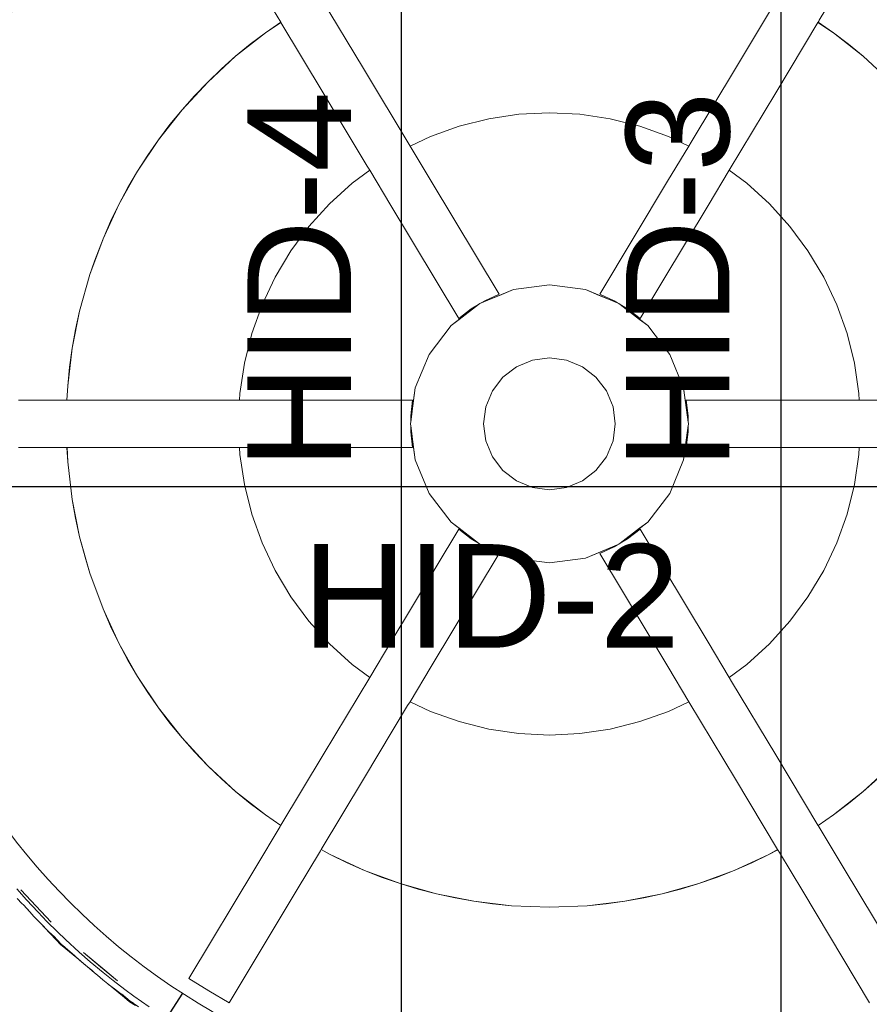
# Model space of a CAD drawing. Header units: millimetres. Extents: x -16331 to -10174, y -4135 to -3584.
# Tile 312 of 456: x -10260.83 to -10259.02, y -3987.74 to -3985.64. Entities that reach past the tile are written whole.
import ezdxf

# ---------------------------------------------------------------- set-up
doc = ezdxf.new("R2010")
doc.units = ezdxf.units.MM
doc.layers.add('AF-Condutos', color=4, linetype='Continuous')
doc.layers.add('Textos', color=7, linetype='Continuous')
for name, color, linetype, lineweight in [('AL-Reservatório cilíndrico', 9, 'Continuous', 18), ('DI-Detalhes', 1, 'Continuous', 30), ('IFC-IfcFlowTerminal-Contorno', 250, 'Continuous', 5)]:
    doc.layers.add(name, color=color, linetype=linetype, lineweight=lineweight)
doc.styles.add('Arial', font='arial.ttf', dxfattribs={"height": 100})

msp = doc.modelspace()

# ---------------------------------------------------------------- linework, layer by layer
at = {"layer": 'AF-Condutos'}
msp.add_line((-10260.4794, -3987.7136), (-10260.7046, -3988.0628), dxfattribs=at)
at = {"layer": 'AL-Reservatório cilíndrico'}
msp.add_circle((-10259.699, -3986.5034), 1.44, dxfattribs=at)
at = {"layer": 'DI-Detalhes'}
for p, q in [((-10260.0137, -3990.8052), (-10260.0137, -3981.5916)), ((-10259.2059, -3990.8052), (-10259.2059, -3981.5916)), ((-10264.1578, -3986.6364), (-10255.4876, -3986.6364))]:
    msp.add_line(p, q, dxfattribs=at)
at = {"layer": 'IFC-IfcFlowTerminal-Contorno', "lineweight": 5}
for p, q in [((-10260.3233, -3985.5615), (-10260.2703, -3985.6496)), ((-10259.1252, -3985.6455), (-10259.0747, -3985.5615)), ((-10260.0944, -3985.7483), (-10260.1843, -3985.5986)), ((-10259.2137, -3985.5986), (-10259.3036, -3985.7483)), ((-10260.2703, -3985.6496), (-10260.3029, -3985.6723)), ((-10260.2703, -3985.6496), (-10260.2699, -3985.6503)), ((-10259.1281, -3985.6503), (-10259.1277, -3985.6496)), ((-10259.0952, -3985.6723), (-10259.1277, -3985.6496)), ((-10259.1277, -3985.6496), (-10259.1276, -3985.6496)), ((-10259.1276, -3985.6496), (-10259.1268, -3985.6482)), ((-10259.1268, -3985.6482), (-10259.1264, -3985.6475)), ((-10259.1264, -3985.6475), (-10259.1252, -3985.6455)), ((-10260.3029, -3985.6723), (-10260.2699, -3985.6503)), ((-10260.2699, -3985.6503), (-10260.1801, -3985.7998)), ((-10259.2179, -3985.7998), (-10259.1281, -3985.6503)), ((-10259.1281, -3985.6503), (-10259.0952, -3985.6723)), ((-10260.3662, -3985.7222), (-10260.3029, -3985.6723)), ((-10260.3029, -3985.6723), (-10260.335, -3985.6966)), ((-10259.063, -3985.6966), (-10259.0952, -3985.6723)), ((-10259.0952, -3985.6723), (-10259.0318, -3985.7222)), ((-10260.335, -3985.6966), (-10260.3662, -3985.7222)), ((-10259.0318, -3985.7222), (-10259.063, -3985.6966)), ((-10260.4254, -3985.777), (-10260.3662, -3985.7222)), ((-10260.3662, -3985.7222), (-10260.3964, -3985.749)), ((-10258.9726, -3985.777), (-10259.0318, -3985.7222)), ((-10260.3964, -3985.749), (-10260.4254, -3985.777)), ((-10259.9954, -3985.913), (-10260.0944, -3985.7483)), ((-10259.3036, -3985.7483), (-10259.3976, -3985.9046)), ((-10260.4802, -3985.8362), (-10260.4254, -3985.777)), ((-10260.4254, -3985.777), (-10260.4534, -3985.8061)), ((-10260.4534, -3985.8061), (-10260.4802, -3985.8362)), ((-10260.1801, -3985.7998), (-10260.0863, -3985.9559)), ((-10259.3169, -3985.9645), (-10259.2179, -3985.7998)), ((-10260.5301, -3985.8996), (-10260.4802, -3985.8362)), ((-10260.4802, -3985.8362), (-10260.5058, -3985.8674)), ((-10260.4802, -3985.8362), (-10260.4802, -3985.8362)), ((-10259.828, -3985.8548), (-10259.891, -3985.8706)), ((-10259.891, -3985.8706), (-10259.828, -3985.8548)), ((-10259.7638, -3985.8453), (-10259.828, -3985.8548)), ((-10259.828, -3985.8548), (-10259.7638, -3985.8453)), ((-10259.699, -3985.8421), (-10259.7638, -3985.8453)), ((-10259.7638, -3985.8453), (-10259.699, -3985.8421)), ((-10259.6342, -3985.8453), (-10259.699, -3985.8421)), ((-10259.699, -3985.8421), (-10259.6342, -3985.8453)), ((-10259.57, -3985.8548), (-10259.6342, -3985.8453)), ((-10259.6342, -3985.8453), (-10259.57, -3985.8548)), ((-10259.507, -3985.8706), (-10259.57, -3985.8548)), ((-10259.57, -3985.8548), (-10259.507, -3985.8706)), ((-10260.5058, -3985.8674), (-10260.5301, -3985.8996)), ((-10259.891, -3985.8706), (-10259.9521, -3985.8925)), ((-10259.9521, -3985.8925), (-10259.891, -3985.8706)), ((-10259.4459, -3985.8925), (-10259.507, -3985.8706)), ((-10259.507, -3985.8706), (-10259.4459, -3985.8925)), ((-10260.575, -3985.9666), (-10260.5301, -3985.8996)), ((-10260.5301, -3985.8996), (-10260.5532, -3985.9327)), ((-10259.9521, -3985.8925), (-10259.9954, -3985.913)), ((-10259.9954, -3985.913), (-10259.9521, -3985.8925)), ((-10259.4026, -3985.913), (-10259.4459, -3985.8925)), ((-10259.4459, -3985.8925), (-10259.4026, -3985.913)), ((-10259.9505, -3985.9878), (-10259.9954, -3985.913)), ((-10259.4026, -3985.913), (-10259.4476, -3985.9878)), ((-10259.3976, -3985.9046), (-10259.4026, -3985.913)), ((-10260.5532, -3985.9327), (-10260.575, -3985.9666)), ((-10260.0863, -3985.9559), (-10260.0811, -3985.9645)), ((-10260.6144, -3986.037), (-10260.575, -3985.9666)), ((-10260.575, -3985.9666), (-10260.5954, -3986.0014)), ((-10260.0811, -3985.9645), (-10260.1185, -3985.9922)), ((-10260.1185, -3985.9922), (-10260.0811, -3985.9645)), ((-10260.0811, -3985.9645), (-10260.0362, -3986.0393)), ((-10259.3618, -3986.0393), (-10259.3169, -3985.9645)), ((-10259.2795, -3985.9922), (-10259.3169, -3985.9645)), ((-10259.3169, -3985.9645), (-10259.2795, -3985.9922)), ((-10260.5954, -3986.0014), (-10260.6144, -3986.037)), ((-10260.1185, -3985.9922), (-10260.1666, -3986.0358)), ((-10260.1666, -3986.0358), (-10260.1185, -3985.9922)), ((-10259.8061, -3986.2281), (-10259.9505, -3985.9878)), ((-10259.4476, -3985.9878), (-10259.5919, -3986.2281)), ((-10259.2314, -3986.0358), (-10259.2795, -3985.9922)), ((-10259.2795, -3985.9922), (-10259.2314, -3986.0358)), ((-10260.6481, -3986.1103), (-10260.6144, -3986.037)), ((-10260.6144, -3986.037), (-10260.632, -3986.0733)), ((-10260.1666, -3986.0358), (-10260.2102, -3986.0839)), ((-10260.2102, -3986.0839), (-10260.1666, -3986.0358)), ((-10260.0362, -3986.0393), (-10259.8918, -3986.2796)), ((-10259.5062, -3986.2796), (-10259.3618, -3986.0393)), ((-10259.1878, -3986.0839), (-10259.2314, -3986.0358)), ((-10259.2314, -3986.0358), (-10259.1878, -3986.0839)), ((-10260.632, -3986.0733), (-10260.6481, -3986.1103)), ((-10260.2102, -3986.0839), (-10260.2489, -3986.136)), ((-10260.2489, -3986.136), (-10260.2102, -3986.0839)), ((-10259.1492, -3986.136), (-10259.1878, -3986.0839)), ((-10259.1878, -3986.0839), (-10259.1492, -3986.136)), ((-10260.6761, -3986.1859), (-10260.6481, -3986.1103)), ((-10260.6481, -3986.1103), (-10260.6663, -3986.1574)), ((-10260.2489, -3986.136), (-10260.2822, -3986.1917)), ((-10260.2822, -3986.1917), (-10260.2489, -3986.136)), ((-10259.1158, -3986.1917), (-10259.1492, -3986.136)), ((-10259.1492, -3986.136), (-10259.1158, -3986.1917)), ((-10260.6663, -3986.1574), (-10260.6761, -3986.1859)), ((-10260.6761, -3986.1859), (-10260.698, -3986.2636)), ((-10260.2822, -3986.1917), (-10260.31, -3986.2503)), ((-10260.31, -3986.2503), (-10260.2822, -3986.1917)), ((-10259.088, -3986.2503), (-10259.1158, -3986.1917)), ((-10259.1158, -3986.1917), (-10259.088, -3986.2503)), ((-10259.699, -3986.208), (-10259.7755, -3986.2181)), ((-10259.7755, -3986.2181), (-10259.699, -3986.208)), ((-10259.6226, -3986.2181), (-10259.699, -3986.208)), ((-10259.699, -3986.208), (-10259.6226, -3986.2181)), ((-10259.7755, -3986.2181), (-10259.8467, -3986.2476)), ((-10259.844, -3986.2465), (-10259.8048, -3986.2303)), ((-10259.8365, -3986.242), (-10259.8061, -3986.2281)), ((-10259.8048, -3986.2303), (-10259.7755, -3986.2181)), ((-10259.5513, -3986.2476), (-10259.6226, -3986.2181)), ((-10259.6226, -3986.2181), (-10259.5932, -3986.2303)), ((-10259.5932, -3986.2303), (-10259.554, -3986.2465)), ((-10259.5919, -3986.2281), (-10259.5615, -3986.242)), ((-10260.31, -3986.2503), (-10260.3318, -3986.3114)), ((-10260.3318, -3986.3114), (-10260.31, -3986.2503)), ((-10259.8467, -3986.2476), (-10259.9079, -3986.2945)), ((-10259.8907, -3986.2814), (-10259.8497, -3986.2499)), ((-10259.8652, -3986.2592), (-10259.8497, -3986.2499)), ((-10259.844, -3986.2465), (-10259.8365, -3986.242)), ((-10259.5615, -3986.242), (-10259.554, -3986.2465)), ((-10259.4901, -3986.2945), (-10259.5513, -3986.2476)), ((-10259.5483, -3986.2499), (-10259.5328, -3986.2593)), ((-10259.5483, -3986.2499), (-10259.5073, -3986.2814)), ((-10259.0662, -3986.3114), (-10259.088, -3986.2503)), ((-10259.088, -3986.2503), (-10259.0662, -3986.3114)), ((-10260.7137, -3986.3427), (-10260.698, -3986.2636)), ((-10260.698, -3986.2636), (-10260.7066, -3986.303)), ((-10259.8918, -3986.2796), (-10259.8652, -3986.2592)), ((-10259.5328, -3986.2593), (-10259.5062, -3986.2796)), ((-10259.9079, -3986.2945), (-10259.9548, -3986.3557)), ((-10259.9548, -3986.3557), (-10259.9079, -3986.2945)), ((-10259.9079, -3986.2945), (-10259.8907, -3986.2814)), ((-10259.5073, -3986.2814), (-10259.4901, -3986.2945)), ((-10259.4432, -3986.3557), (-10259.4901, -3986.2945)), ((-10259.4901, -3986.2945), (-10259.4432, -3986.3557)), ((-10260.7066, -3986.303), (-10260.7137, -3986.3427)), ((-10260.3318, -3986.3114), (-10260.3476, -3986.3744)), ((-10260.3476, -3986.3744), (-10260.3318, -3986.3114)), ((-10259.0504, -3986.3744), (-10259.0662, -3986.3114)), ((-10259.0662, -3986.3114), (-10259.0504, -3986.3744)), ((-10260.7232, -3986.4228), (-10260.7137, -3986.3427)), ((-10260.7137, -3986.3427), (-10260.7192, -3986.3827)), ((-10259.9548, -3986.3557), (-10259.9843, -3986.427)), ((-10259.9843, -3986.427), (-10259.9548, -3986.3557)), ((-10259.4137, -3986.427), (-10259.4432, -3986.3557)), ((-10259.4432, -3986.3557), (-10259.4137, -3986.427)), ((-10260.3476, -3986.3744), (-10260.3571, -3986.4386)), ((-10260.3571, -3986.4386), (-10260.3476, -3986.3744)), ((-10259.798, -3986.4044), (-10259.769, -3986.3822)), ((-10259.769, -3986.3822), (-10259.7352, -3986.3682)), ((-10259.7352, -3986.3682), (-10259.699, -3986.3634)), ((-10259.699, -3986.3634), (-10259.6628, -3986.3682)), ((-10259.6628, -3986.3682), (-10259.629, -3986.3822)), ((-10259.629, -3986.3822), (-10259.6, -3986.4044)), ((-10259.0409, -3986.4386), (-10259.0504, -3986.3744)), ((-10259.0504, -3986.3744), (-10259.0409, -3986.4386)), ((-10260.7192, -3986.3827), (-10260.7232, -3986.4228)), ((-10260.7232, -3986.4228), (-10260.725, -3986.4534)), ((-10259.8202, -3986.4334), (-10259.798, -3986.4044)), ((-10259.6, -3986.4044), (-10259.5778, -3986.4334)), ((-10260.3571, -3986.4386), (-10260.3578, -3986.4534)), ((-10260.3578, -3986.4534), (-10260.3571, -3986.4386)), ((-10259.9843, -3986.427), (-10259.9944, -3986.5034)), ((-10259.9878, -3986.4534), (-10259.9843, -3986.427)), ((-10259.8342, -3986.4672), (-10259.8202, -3986.4334)), ((-10259.5778, -3986.4334), (-10259.5638, -3986.4672)), ((-10259.4036, -3986.5034), (-10259.4137, -3986.427)), ((-10259.4137, -3986.427), (-10259.4102, -3986.4534)), ((-10259.0402, -3986.4534), (-10259.0409, -3986.4386)), ((-10259.0409, -3986.4386), (-10259.0402, -3986.4534)), ((-10260.7315, -3986.4534), (-10260.828, -3986.4534)), ((-10260.7283, -3986.4534), (-10260.7315, -3986.4534)), ((-10260.7276, -3986.4534), (-10260.7283, -3986.4534)), ((-10260.725, -3986.4534), (-10260.7276, -3986.4534)), ((-10260.7244, -3986.4534), (-10260.725, -3986.4534)), ((-10260.5499, -3986.4534), (-10260.7244, -3986.4534)), ((-10260.3628, -3986.4534), (-10260.5499, -3986.4534)), ((-10260.3578, -3986.4534), (-10260.3628, -3986.4534)), ((-10260.2705, -3986.4534), (-10260.3578, -3986.4534)), ((-10259.9901, -3986.4534), (-10260.2705, -3986.4534)), ((-10259.9939, -3986.4867), (-10259.9901, -3986.4534)), ((-10259.9939, -3986.4998), (-10259.9878, -3986.4534)), ((-10259.4102, -3986.4534), (-10259.4041, -3986.4998)), ((-10259.4079, -3986.4534), (-10259.4041, -3986.4867)), ((-10259.1276, -3986.4534), (-10259.4079, -3986.4534)), ((-10259.0402, -3986.4534), (-10259.1276, -3986.4534)), ((-10259.0352, -3986.4534), (-10259.0402, -3986.4534)), ((-10258.8481, -3986.4534), (-10259.0352, -3986.4534)), ((-10259.9939, -3986.4998), (-10259.9939, -3986.4867)), ((-10259.839, -3986.5034), (-10259.8342, -3986.4672)), ((-10259.5638, -3986.4672), (-10259.559, -3986.5034)), ((-10259.4041, -3986.4867), (-10259.4041, -3986.4998)), ((-10259.9944, -3986.5034), (-10259.9843, -3986.5799)), ((-10259.9939, -3986.5202), (-10259.9939, -3986.507)), ((-10259.9878, -3986.5534), (-10259.9939, -3986.507)), ((-10259.8342, -3986.5396), (-10259.839, -3986.5034)), ((-10259.559, -3986.5034), (-10259.5638, -3986.5396)), ((-10259.4137, -3986.5799), (-10259.4036, -3986.5034)), ((-10259.4041, -3986.507), (-10259.4102, -3986.5534)), ((-10259.4041, -3986.507), (-10259.4041, -3986.5202)), ((-10259.9901, -3986.5534), (-10259.9939, -3986.5202)), ((-10259.4041, -3986.5202), (-10259.4079, -3986.5534)), ((-10259.8202, -3986.5734), (-10259.8342, -3986.5396)), ((-10259.5638, -3986.5396), (-10259.5778, -3986.5734)), ((-10260.828, -3986.5534), (-10260.7251, -3986.5534)), ((-10260.7251, -3986.5534), (-10260.7251, -3986.5539)), ((-10260.7251, -3986.5534), (-10260.7244, -3986.5534)), ((-10260.7251, -3986.5539), (-10260.7232, -3986.584)), ((-10260.7232, -3986.584), (-10260.7244, -3986.5534)), ((-10260.7244, -3986.5534), (-10260.5499, -3986.5534)), ((-10260.5499, -3986.5534), (-10260.3628, -3986.5534)), ((-10260.3628, -3986.5534), (-10260.3578, -3986.5534)), ((-10260.3578, -3986.5534), (-10260.3571, -3986.5682)), ((-10260.3571, -3986.5682), (-10260.3578, -3986.5534)), ((-10260.3578, -3986.5534), (-10260.2704, -3986.5534)), ((-10260.3571, -3986.5682), (-10260.3476, -3986.6324)), ((-10260.3476, -3986.6324), (-10260.3571, -3986.5682)), ((-10260.2704, -3986.5534), (-10259.9901, -3986.5534)), ((-10259.9843, -3986.5799), (-10259.9878, -3986.5534)), ((-10259.4102, -3986.5534), (-10259.4137, -3986.5799)), ((-10259.4079, -3986.5534), (-10259.1276, -3986.5534)), ((-10259.1276, -3986.5534), (-10259.0402, -3986.5534)), ((-10259.0504, -3986.6324), (-10259.0409, -3986.5682)), ((-10259.0409, -3986.5682), (-10259.0504, -3986.6324)), ((-10259.0409, -3986.5682), (-10259.0402, -3986.5534)), ((-10259.0402, -3986.5534), (-10259.0409, -3986.5682)), ((-10259.0402, -3986.5534), (-10259.0352, -3986.5534)), ((-10259.0352, -3986.5534), (-10258.8481, -3986.5534)), ((-10260.7232, -3986.584), (-10260.7137, -3986.6641)), ((-10259.9843, -3986.5799), (-10259.9548, -3986.6511)), ((-10259.9548, -3986.6511), (-10259.9843, -3986.5799)), ((-10259.798, -3986.6024), (-10259.8202, -3986.5734)), ((-10259.5778, -3986.5734), (-10259.6, -3986.6024)), ((-10259.4432, -3986.6511), (-10259.4137, -3986.5799)), ((-10259.4137, -3986.5799), (-10259.4432, -3986.6511)), ((-10259.769, -3986.6247), (-10259.798, -3986.6024)), ((-10259.6, -3986.6024), (-10259.629, -3986.6247)), ((-10260.3476, -3986.6324), (-10260.3318, -3986.6954)), ((-10260.3318, -3986.6954), (-10260.3476, -3986.6324)), ((-10259.7352, -3986.6386), (-10259.769, -3986.6247)), ((-10259.629, -3986.6247), (-10259.6628, -3986.6386)), ((-10259.0662, -3986.6954), (-10259.0504, -3986.6324)), ((-10259.0504, -3986.6324), (-10259.0662, -3986.6954)), ((-10259.9548, -3986.6511), (-10259.9079, -3986.7123)), ((-10259.9079, -3986.7123), (-10259.9548, -3986.6511)), ((-10259.699, -3986.6434), (-10259.7352, -3986.6386)), ((-10259.6628, -3986.6386), (-10259.699, -3986.6434)), ((-10259.4901, -3986.7123), (-10259.4432, -3986.6511)), ((-10259.4432, -3986.6511), (-10259.4901, -3986.7123)), ((-10260.7137, -3986.6641), (-10260.7066, -3986.7038)), ((-10260.698, -3986.7432), (-10260.7137, -3986.6641)), ((-10260.3318, -3986.6954), (-10260.31, -3986.7565)), ((-10260.31, -3986.7565), (-10260.3318, -3986.6954)), ((-10259.088, -3986.7565), (-10259.0662, -3986.6954)), ((-10259.0662, -3986.6954), (-10259.088, -3986.7565)), ((-10260.7066, -3986.7038), (-10260.698, -3986.7432)), ((-10259.9079, -3986.7123), (-10259.8467, -3986.7592)), ((-10259.8907, -3986.7254), (-10259.9079, -3986.7123)), ((-10259.5513, -3986.7592), (-10259.4901, -3986.7123)), ((-10259.4901, -3986.7123), (-10259.5073, -3986.7254)), ((-10259.8918, -3986.7272), (-10260.0362, -3986.9675)), ((-10259.8652, -3986.7476), (-10259.8918, -3986.7272)), ((-10259.8497, -3986.7569), (-10259.8907, -3986.7254)), ((-10259.5073, -3986.7254), (-10259.5483, -3986.7569)), ((-10259.5062, -3986.7272), (-10259.5328, -3986.7476)), ((-10259.3618, -3986.9675), (-10259.5062, -3986.7272)), ((-10260.698, -3986.7432), (-10260.685, -3986.792)), ((-10260.6761, -3986.8209), (-10260.698, -3986.7432)), ((-10260.31, -3986.7565), (-10260.2822, -3986.8152)), ((-10260.2822, -3986.8152), (-10260.31, -3986.7565)), ((-10259.8497, -3986.7569), (-10259.8652, -3986.7476)), ((-10259.5328, -3986.7476), (-10259.5483, -3986.7569)), ((-10259.1158, -3986.8152), (-10259.088, -3986.7565)), ((-10259.088, -3986.7565), (-10259.1158, -3986.8152)), ((-10259.9505, -3987.019), (-10259.8061, -3986.7787)), ((-10259.8467, -3986.7592), (-10259.7755, -3986.7887)), ((-10259.8365, -3986.7648), (-10259.844, -3986.7603)), ((-10259.8048, -3986.7766), (-10259.844, -3986.7603)), ((-10259.8061, -3986.7787), (-10259.8365, -3986.7648)), ((-10259.7755, -3986.7887), (-10259.8048, -3986.7766)), ((-10259.6226, -3986.7887), (-10259.5513, -3986.7592)), ((-10259.5932, -3986.7766), (-10259.6226, -3986.7887)), ((-10259.554, -3986.7603), (-10259.5932, -3986.7766)), ((-10259.5615, -3986.7648), (-10259.5919, -3986.7787)), ((-10259.5919, -3986.7787), (-10259.4475, -3987.019)), ((-10259.554, -3986.7603), (-10259.5615, -3986.7648)), ((-10260.685, -3986.792), (-10260.6761, -3986.8209)), ((-10259.7755, -3986.7887), (-10259.699, -3986.7988)), ((-10259.699, -3986.7988), (-10259.7755, -3986.7887)), ((-10259.699, -3986.7988), (-10259.6226, -3986.7887)), ((-10259.6226, -3986.7887), (-10259.699, -3986.7988)), ((-10260.6761, -3986.8209), (-10260.6481, -3986.8966)), ((-10260.2822, -3986.8152), (-10260.2489, -3986.8708)), ((-10260.2489, -3986.8708), (-10260.2822, -3986.8152)), ((-10259.1492, -3986.8708), (-10259.1158, -3986.8152)), ((-10259.1158, -3986.8152), (-10259.1492, -3986.8708)), ((-10260.2489, -3986.8708), (-10260.2102, -3986.9229)), ((-10260.2102, -3986.9229), (-10260.2489, -3986.8708)), ((-10259.1878, -3986.9229), (-10259.1492, -3986.8708)), ((-10259.1492, -3986.8708), (-10259.1878, -3986.9229)), ((-10260.6481, -3986.8966), (-10260.632, -3986.9335)), ((-10260.6144, -3986.9698), (-10260.6481, -3986.8966)), ((-10260.2102, -3986.9229), (-10260.1666, -3986.971)), ((-10260.1666, -3986.971), (-10260.2102, -3986.9229)), ((-10259.2314, -3986.971), (-10259.1878, -3986.9229)), ((-10259.1878, -3986.9229), (-10259.2314, -3986.971)), ((-10260.632, -3986.9335), (-10260.6144, -3986.9698)), ((-10260.0362, -3986.9675), (-10260.0811, -3987.0423)), ((-10259.3169, -3987.0423), (-10259.3618, -3986.9675)), ((-10260.6144, -3986.9698), (-10260.5954, -3987.0054)), ((-10260.575, -3987.0402), (-10260.6144, -3986.9698)), ((-10260.1666, -3986.971), (-10260.1185, -3987.0146)), ((-10260.1185, -3987.0146), (-10260.1666, -3986.971)), ((-10259.2795, -3987.0146), (-10259.2314, -3986.971)), ((-10259.2314, -3986.971), (-10259.2795, -3987.0146)), ((-10260.5954, -3987.0054), (-10260.575, -3987.0402)), ((-10260.1185, -3987.0146), (-10260.0811, -3987.0423)), ((-10260.0811, -3987.0423), (-10260.1185, -3987.0146)), ((-10259.9954, -3987.0939), (-10259.9505, -3987.019)), ((-10259.4475, -3987.019), (-10259.4026, -3987.0939)), ((-10259.3169, -3987.0423), (-10259.2795, -3987.0146)), ((-10259.2795, -3987.0146), (-10259.3169, -3987.0423)), ((-10260.575, -3987.0402), (-10260.5532, -3987.0742)), ((-10260.5301, -3987.1073), (-10260.575, -3987.0402)), ((-10260.0811, -3987.0423), (-10260.1801, -3987.207)), ((-10259.3117, -3987.0509), (-10259.3169, -3987.0423)), ((-10259.2179, -3987.207), (-10259.3117, -3987.0509)), ((-10260.5532, -3987.0742), (-10260.5301, -3987.1073)), ((-10260.5301, -3987.1073), (-10260.5058, -3987.1394)), ((-10260.4802, -3987.1706), (-10260.5301, -3987.1073)), ((-10260.0944, -3987.2585), (-10260.0004, -3987.1022)), ((-10260.0004, -3987.1022), (-10259.9954, -3987.0939)), ((-10259.9954, -3987.0939), (-10259.9521, -3987.1144)), ((-10259.9521, -3987.1144), (-10259.9954, -3987.0939)), ((-10259.9521, -3987.1144), (-10259.891, -3987.1362)), ((-10259.891, -3987.1362), (-10259.9521, -3987.1144)), ((-10259.507, -3987.1362), (-10259.4459, -3987.1144)), ((-10259.4459, -3987.1144), (-10259.507, -3987.1362)), ((-10259.4459, -3987.1144), (-10259.4026, -3987.0939)), ((-10259.4026, -3987.0939), (-10259.4459, -3987.1144)), ((-10259.4026, -3987.0939), (-10259.3036, -3987.2585)), ((-10260.5058, -3987.1394), (-10260.4802, -3987.1706)), ((-10259.891, -3987.1362), (-10259.828, -3987.152)), ((-10259.828, -3987.152), (-10259.891, -3987.1362)), ((-10259.828, -3987.152), (-10259.7638, -3987.1615)), ((-10259.7638, -3987.1615), (-10259.828, -3987.152)), ((-10259.6342, -3987.1615), (-10259.57, -3987.152)), ((-10259.57, -3987.152), (-10259.6342, -3987.1615)), ((-10259.57, -3987.152), (-10259.507, -3987.1362)), ((-10259.507, -3987.1362), (-10259.57, -3987.152)), ((-10260.4802, -3987.1706), (-10260.4534, -3987.2008)), ((-10260.4254, -3987.2299), (-10260.4802, -3987.1706)), ((-10259.7638, -3987.1615), (-10259.699, -3987.1647)), ((-10259.699, -3987.1647), (-10259.7638, -3987.1615)), ((-10259.699, -3987.1647), (-10259.6342, -3987.1615)), ((-10259.6342, -3987.1615), (-10259.699, -3987.1647)), ((-10260.4534, -3987.2008), (-10260.4254, -3987.2299)), ((-10260.1801, -3987.207), (-10260.2699, -3987.3565)), ((-10259.1281, -3987.3565), (-10259.2179, -3987.207)), ((-10260.4254, -3987.2299), (-10260.3964, -3987.2578)), ((-10260.3662, -3987.2846), (-10260.4254, -3987.2299)), ((-10260.4254, -3987.2299), (-10260.4254, -3987.2299)), ((-10258.9726, -3987.2299), (-10259.0318, -3987.2846)), ((-10260.3964, -3987.2578), (-10260.3662, -3987.2846)), ((-10260.1843, -3987.4082), (-10260.0944, -3987.2585)), ((-10259.3036, -3987.2585), (-10259.2137, -3987.4082)), ((-10259.0318, -3987.2846), (-10259.0016, -3987.2578)), ((-10260.3662, -3987.2846), (-10260.335, -3987.3102)), ((-10260.3029, -3987.3346), (-10260.3662, -3987.2846)), ((-10259.0318, -3987.2846), (-10259.0952, -3987.3346)), ((-10259.063, -3987.3102), (-10259.0318, -3987.2846)), ((-10260.335, -3987.3102), (-10260.3029, -3987.3345)), ((-10259.0951, -3987.3345), (-10259.063, -3987.3102)), ((-10260.3029, -3987.3345), (-10260.2702, -3987.357)), ((-10260.3028, -3987.3346), (-10260.3029, -3987.3346)), ((-10259.1277, -3987.3572), (-10259.0951, -3987.3345)), ((-10259.0952, -3987.3346), (-10259.0952, -3987.3346)), ((-10260.2716, -3987.3593), (-10260.3233, -3987.4454)), ((-10260.2699, -3987.3565), (-10260.2716, -3987.3593)), ((-10259.1277, -3987.3572), (-10259.1281, -3987.3565)), ((-10259.0747, -3987.4454), (-10259.1277, -3987.3572)), ((-10260.2376, -3987.4969), (-10260.186, -3987.4109)), ((-10260.186, -3987.4109), (-10260.1843, -3987.4082)), ((-10260.1843, -3987.4082), (-10260.1654, -3987.4188)), ((-10260.1654, -3987.4188), (-10260.1291, -3987.4364)), ((-10260.1653, -3987.4188), (-10260.1654, -3987.4188)), ((-10260.0921, -3987.4526), (-10260.1653, -3987.4188)), ((-10259.2326, -3987.4188), (-10259.3059, -3987.4526)), ((-10259.2689, -3987.4364), (-10259.2326, -3987.4188)), ((-10259.2137, -3987.4082), (-10259.2326, -3987.4188)), ((-10259.2326, -3987.4188), (-10259.2135, -3987.4086)), ((-10259.2137, -3987.4082), (-10259.2135, -3987.4086)), ((-10259.2135, -3987.4086), (-10259.2131, -3987.4092)), ((-10259.2131, -3987.4092), (-10259.2119, -3987.4112)), ((-10259.2119, -3987.4112), (-10259.2113, -3987.4122)), ((-10259.2113, -3987.4122), (-10259.2099, -3987.4145)), ((-10259.2099, -3987.4145), (-10259.1604, -3987.4969)), ((-10260.3233, -3987.4454), (-10260.4656, -3987.6821)), ((-10260.1291, -3987.4364), (-10260.0922, -3987.4526)), ((-10259.3059, -3987.4526), (-10259.2689, -3987.4364)), ((-10258.9325, -3987.6821), (-10259.0747, -3987.4454)), ((-10260.0922, -3987.4526), (-10260.0546, -3987.4673)), ((-10260.0165, -3987.4805), (-10260.0921, -3987.4526)), ((-10260.0546, -3987.4673), (-10260.0165, -3987.4805)), ((-10259.3059, -3987.4526), (-10259.3815, -3987.4805)), ((-10259.3815, -3987.4805), (-10259.3434, -3987.4673)), ((-10259.3434, -3987.4673), (-10259.3059, -3987.4526)), ((-10260.0165, -3987.4805), (-10259.9779, -3987.4922)), ((-10259.9388, -3987.5024), (-10260.0165, -3987.4805)), ((-10259.3815, -3987.4805), (-10259.4592, -3987.5024)), ((-10259.4201, -3987.4922), (-10259.3815, -3987.4805)), ((-10260.8317, -3987.4918), (-10260.8108, -3987.5152)), ((-10260.8307, -3987.5119), (-10260.821, -3987.5225)), ((-10260.7905, -3987.5284), (-10260.8227, -3987.494)), ((-10260.8227, -3987.494), (-10260.7582, -3987.5627)), ((-10260.3798, -3987.7336), (-10260.2376, -3987.4969)), ((-10259.9779, -3987.4922), (-10259.9388, -3987.5024)), ((-10259.9388, -3987.5024), (-10259.8994, -3987.511)), ((-10259.8597, -3987.5181), (-10259.9388, -3987.5024)), ((-10259.8994, -3987.511), (-10259.8597, -3987.5181)), ((-10259.4592, -3987.5024), (-10259.5383, -3987.5181)), ((-10259.5383, -3987.5181), (-10259.4986, -3987.511)), ((-10259.4986, -3987.511), (-10259.4592, -3987.5024)), ((-10259.4592, -3987.5024), (-10259.4201, -3987.4922)), ((-10259.1604, -3987.4969), (-10259.0182, -3987.7336)), ((-10260.821, -3987.5225), (-10260.8175, -3987.5259)), ((-10260.8175, -3987.5259), (-10260.8094, -3987.534)), ((-10260.8175, -3987.5259), (-10260.8037, -3987.5406)), ((-10260.8108, -3987.5152), (-10260.7862, -3987.5414)), ((-10260.7582, -3987.5627), (-10260.7905, -3987.5284)), ((-10259.8597, -3987.5181), (-10259.8198, -3987.5236)), ((-10259.7796, -3987.5276), (-10259.8597, -3987.5181)), ((-10259.8198, -3987.5236), (-10259.7796, -3987.5276)), ((-10259.7796, -3987.5276), (-10259.699, -3987.5308)), ((-10259.699, -3987.5308), (-10259.7796, -3987.5276)), ((-10259.699, -3987.5308), (-10259.6184, -3987.5276)), ((-10259.6184, -3987.5276), (-10259.699, -3987.5308)), ((-10259.5383, -3987.5181), (-10259.6184, -3987.5276)), ((-10259.6184, -3987.5276), (-10259.5783, -3987.5236)), ((-10259.5783, -3987.5236), (-10259.5383, -3987.5181)), ((-10260.8094, -3987.534), (-10260.8037, -3987.5406)), ((-10260.8037, -3987.5406), (-10260.7955, -3987.5501)), ((-10260.7955, -3987.5501), (-10260.7804, -3987.5655)), ((-10260.7862, -3987.5414), (-10260.7674, -3987.561)), ((-10260.7804, -3987.5655), (-10260.7778, -3987.5681)), ((-10260.7804, -3987.5655), (-10260.7725, -3987.5739)), ((-10260.7778, -3987.5681), (-10260.7667, -3987.5795)), ((-10260.7725, -3987.5739), (-10260.7481, -3987.5998)), ((-10260.7674, -3987.561), (-10260.745, -3987.583)), ((-10260.7667, -3987.5795), (-10260.755, -3987.5907)), ((-10260.755, -3987.5907), (-10260.7371, -3987.6089)), ((-10260.7371, -3987.6089), (-10260.7534, -3987.5916)), ((-10260.745, -3987.583), (-10260.728, -3987.5992)), ((-10260.7481, -3987.5998), (-10260.7384, -3987.6102)), ((-10260.7384, -3987.6102), (-10260.7274, -3987.6193)), ((-10260.7371, -3987.6089), (-10260.7276, -3987.6169)), ((-10260.73, -3987.6148), (-10260.7371, -3987.6089)), ((-10260.728, -3987.5992), (-10260.6988, -3987.626)), ((-10260.7276, -3987.6169), (-10260.709, -3987.6336)), ((-10260.7274, -3987.6193), (-10260.6963, -3987.645)), ((-10260.709, -3987.6336), (-10260.6972, -3987.6442)), ((-10260.6988, -3987.626), (-10260.6752, -3987.6465)), ((-10260.6534, -3987.6571), (-10260.6897, -3987.627)), ((-10260.6897, -3987.627), (-10260.6441, -3987.6644)), ((-10260.6972, -3987.6442), (-10260.6941, -3987.6468)), ((-10260.6963, -3987.645), (-10260.6946, -3987.6464)), ((-10260.6946, -3987.6464), (-10260.681, -3987.6577)), ((-10260.6941, -3987.6468), (-10260.6849, -3987.6547)), ((-10260.6849, -3987.6547), (-10260.681, -3987.6577)), ((-10260.681, -3987.6577), (-10260.6719, -3987.6647)), ((-10260.681, -3987.6577), (-10260.6659, -3987.6701)), ((-10260.6752, -3987.6465), (-10260.6476, -3987.6693)), ((-10260.6171, -3987.6871), (-10260.6534, -3987.6571)), ((-10260.6719, -3987.6647), (-10260.6659, -3987.6701)), ((-10260.6659, -3987.6701), (-10260.6601, -3987.6754)), ((-10260.6601, -3987.6754), (-10260.6484, -3987.6851)), ((-10260.6476, -3987.6693), (-10260.6263, -3987.6866)), ((-10260.6441, -3987.6644), (-10260.6171, -3987.6871)), ((-10260.6484, -3987.6851), (-10260.6381, -3987.6932)), ((-10260.6381, -3987.6932), (-10260.6362, -3987.6947)), ((-10260.6381, -3987.6932), (-10260.6305, -3987.6995)), ((-10260.6362, -3987.6947), (-10260.6238, -3987.7045)), ((-10260.6305, -3987.6995), (-10260.6024, -3987.7227)), ((-10260.6263, -3987.6866), (-10260.6014, -3987.7056)), ((-10260.4656, -3987.6821), (-10260.4232, -3987.7086)), ((-10260.6238, -3987.7045), (-10260.6109, -3987.7141)), ((-10260.6109, -3987.7141), (-10260.5904, -3987.7303)), ((-10260.5904, -3987.7303), (-10260.6087, -3987.7151)), ((-10260.6014, -3987.7056), (-10260.5825, -3987.7195)), ((-10260.5825, -3987.7195), (-10260.5502, -3987.7425)), ((-10260.4232, -3987.7086), (-10260.3798, -3987.7336)), ((-10260.6024, -3987.7227), (-10260.5915, -3987.7318)), ((-10260.5915, -3987.7318), (-10260.5794, -3987.7394)), ((-10260.5835, -3987.7347), (-10260.5904, -3987.7303)), ((-10260.5904, -3987.7303), (-10260.5903, -3987.7304)), ((-10260.5903, -3987.7304), (-10260.5725, -3987.7423))]:
    msp.add_line(p, q, dxfattribs=at)

# ---------------------------------------------------------------- texts
at = {"layer": 'Textos', "char_height": 0.22, "width": 1.605061, "attachment_point": 8, "rotation": 90.0002, "line_spacing_factor": 0.6, "style": 'Arial'}
for s, insert in [('HID-4', (-10260.121, -3986.1984)), ('HID-3', (-10259.3132, -3986.1984))]:
    msp.add_mtext(s, dxfattribs=dict(at, insert=insert))
at = {"layer": 'Textos', "insert": (-10259.8227, -3986.979), "char_height": 0.22, "width": 1.605061, "attachment_point": 8, "line_spacing_factor": 0.6, "style": 'Arial'}
msp.add_mtext('HID-2', dxfattribs=at)

doc.saveas('drawing.dxf')
